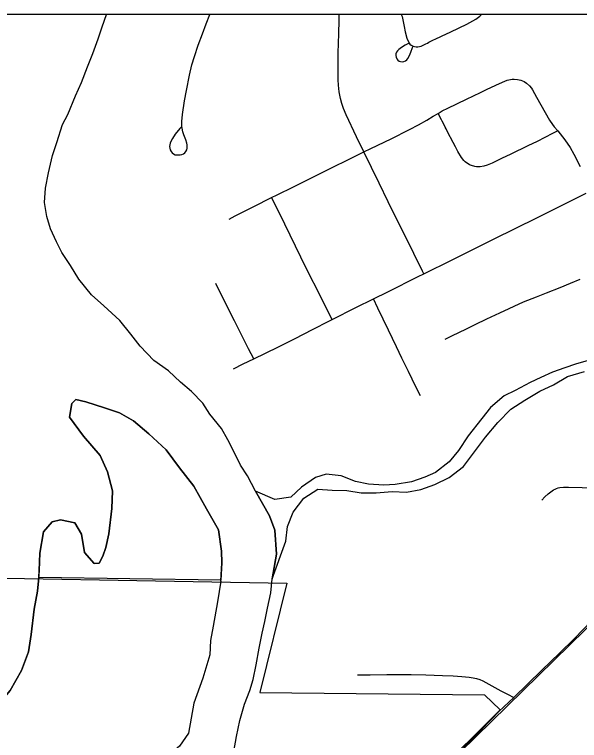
# Model space of a CAD drawing. Extents: x 0 to 34, y 0 to 22.
# Drawn here: x 5.954 to 6.459, y 20.251 to 20.9 of the extents above; entities that cross this region are included whole.
import ezdxf

# ---------------------------------------------------------------- set-up
doc = ezdxf.new("R2010")
doc.units = 0
for name, color, linetype in [('GM_X_City_Street', 7, 'Continuous'), ('GM_X_Corporation', 7, 'Continuous'), ('GM_X_Major_River', 7, 'Continuous'), ('GM_X_Minor_River', 7, 'Continuous'), ('GM_X_Rail_Line', 7, 'Continuous'), ('GM_X_State_Route', 7, 'Continuous')]:
    doc.layers.add(name, color=color, linetype=linetype)

msp = doc.modelspace()

# ---------------------------------------------------------------- linework, layer by layer
at = {"layer": 'GM_X_City_Street'}
for points in [[(6.10345, 20.79977), (6.10184, 20.79805), (6.09786, 20.79314), (6.09535, 20.78921), (6.09391, 20.78645), (6.09334, 20.785), (6.09293, 20.78351), (6.09277, 20.78197), (6.0929, 20.78042), (6.09335, 20.77894), (6.09411, 20.7776), (6.09514, 20.77643), (6.09631, 20.77541), (6.09769, 20.77473), (6.09922, 20.77453), (6.10232, 20.7746), (6.10383, 20.77493), (6.10524, 20.77557), (6.10649, 20.77648), (6.10749, 20.77767), (6.10814, 20.77906), (6.1085, 20.78049), (6.10866, 20.782), (6.10859, 20.78355), (6.10829, 20.78507), (6.10729, 20.78802), (6.10561, 20.79235), (6.1047, 20.79529), (6.10403, 20.7983), (6.1038, 20.79982), (6.10371, 20.80137), (6.10381, 20.80446), (6.10444, 20.81062), (6.10617, 20.82294), (6.10781, 20.83212), (6.11068, 20.84582), (6.1128, 20.8549), (6.11495, 20.86235), (6.11847, 20.87263), (6.12224, 20.88281), (6.1254, 20.89156), (6.12887, 20.9)], [(6.32008, 20.66828), (6.31891, 20.67063), (6.3111, 20.68638), (6.30061, 20.70754), (6.29182, 20.72528), (6.28822, 20.73269), (6.28021, 20.74917), (6.26661, 20.77717), (6.25996, 20.79074), (6.25062, 20.81032), (6.24826, 20.81599), (6.24684, 20.82035), (6.24568, 20.82481), (6.24452, 20.83085), (6.24373, 20.83696), (6.2434, 20.84152), (6.2434, 20.84769), (6.24354, 20.85734), (6.24366, 20.8649), (6.24381, 20.87497), (6.244, 20.88217), (6.24435, 20.8955), (6.24447, 20.9)], [(6.29995, 20.9), (6.30066, 20.89812), (6.30142, 20.8952), (6.30257, 20.88918), (6.3034, 20.88457), (6.30495, 20.87881), (6.30685, 20.87437), (6.30769, 20.87365), (6.30885, 20.87264), (6.31049, 20.87175), (6.31166, 20.87134), (6.31319, 20.8711), (6.31474, 20.87111), (6.31627, 20.87136), (6.31774, 20.87183), (6.3219, 20.87372), (6.32331, 20.87454), (6.32465, 20.87515), (6.32886, 20.8773), (6.33027, 20.87785), (6.33592, 20.88052), (6.34438, 20.88445), (6.3584, 20.89125), (6.36657, 20.8957), (6.3691, 20.89752), (6.37024, 20.89857), (6.37127, 20.89973), (6.37146, 20.9)], [(6.30685, 20.87437), (6.30353, 20.87262), (6.30004, 20.87056), (6.29782, 20.86882), (6.29652, 20.86748), (6.29561, 20.86627), (6.29513, 20.86501), (6.29492, 20.86339), (6.29522, 20.8619), (6.29582, 20.86051), (6.29674, 20.8593), (6.29793, 20.85842), (6.29934, 20.8579), (6.30083, 20.85777), (6.3023, 20.85805), (6.30368, 20.85868), (6.30486, 20.85961), (6.30582, 20.86076), (6.30734, 20.86328), (6.3086, 20.86629), (6.31003, 20.87041), (6.31049, 20.87175)], [(6.14596, 20.71708), (6.15143, 20.72007), (6.16808, 20.72851), (6.18395, 20.73638), (6.18899, 20.73888), (6.20355, 20.74609), (6.21727, 20.75288), (6.23221, 20.76027), (6.25876, 20.77327), (6.26661, 20.77717), (6.27266, 20.78018), (6.29083, 20.78897), (6.30734, 20.79714), (6.3154, 20.80142), (6.3228, 20.8057), (6.32859, 20.80909), (6.33292, 20.81162), (6.33663, 20.8138), (6.34158, 20.81635), (6.35815, 20.82433), (6.37061, 20.83033), (6.376, 20.83287), (6.38441, 20.83682), (6.39029, 20.83959), (6.39466, 20.84121), (6.39767, 20.84198), (6.39921, 20.84215), (6.40075, 20.84218), (6.40384, 20.84193), (6.40685, 20.84128), (6.4083, 20.84077), (6.4097, 20.84013), (6.41199, 20.83869), (6.41446, 20.83636), (6.41624, 20.8342), (6.41715, 20.83258), (6.42084, 20.82605), (6.43235, 20.80566), (6.435, 20.8018), (6.43669, 20.79955), (6.43978, 20.79593), (6.4462, 20.78798), (6.45081, 20.78108), (6.45427, 20.77532), (6.45986, 20.76413)], [(6.43978, 20.79593), (6.43517, 20.79357), (6.42143, 20.78653), (6.41314, 20.78252), (6.39786, 20.77512), (6.38946, 20.77128), (6.38108, 20.76724), (6.37674, 20.76545), (6.37369, 20.76452), (6.37052, 20.76395), (6.36888, 20.76386), (6.36724, 20.76393), (6.36558, 20.76423), (6.36259, 20.76515), (6.36106, 20.76574), (6.35961, 20.76647), (6.35822, 20.76736), (6.35693, 20.76839), (6.35576, 20.76955), (6.35382, 20.77214), (6.35056, 20.77749), (6.34843, 20.78165), (6.34636, 20.78572), (6.34134, 20.79511), (6.33992, 20.79784), (6.33921, 20.7992), (6.33783, 20.80194), (6.33647, 20.80465), (6.3358, 20.80598), (6.33292, 20.81162)], [(6.14983, 20.58344), (6.15855, 20.5877), (6.16807, 20.59234), (6.18954, 20.60282), (6.20435, 20.61029), (6.2212, 20.61879), (6.23513, 20.62582), (6.23808, 20.62731), (6.25945, 20.63809), (6.27503, 20.64576), (6.28791, 20.6521), (6.31512, 20.66583), (6.32008, 20.66828), (6.34555, 20.68089), (6.36581, 20.69093), (6.38305, 20.69947), (6.42122, 20.71837), (6.45507, 20.73531), (6.46507, 20.74031)], [(6.23808, 20.62731), (6.23521, 20.63312), (6.22834, 20.64707), (6.21502, 20.67345), (6.19593, 20.71255), (6.18825, 20.72783), (6.18395, 20.73638)], [(6.16807, 20.59234), (6.16338, 20.60132), (6.15697, 20.61362), (6.15076, 20.62617), (6.14515, 20.63727), (6.13419, 20.6596)], [(6.33902, 20.60995), (6.34558, 20.61312), (6.35757, 20.61891), (6.36592, 20.62294), (6.37636, 20.62798), (6.3881, 20.63352), (6.40912, 20.6431), (6.42071, 20.64782), (6.42968, 20.65134), (6.44198, 20.65604), (6.45122, 20.65987), (6.4599, 20.66358)], [(6.31699, 20.5592), (6.31304, 20.56734), (6.30637, 20.58103), (6.30055, 20.59302), (6.29574, 20.60291), (6.28838, 20.61803), (6.27893, 20.63766), (6.27503, 20.64576)], [(6.4256, 20.46611), (6.42827, 20.46902), (6.43123, 20.47165), (6.43478, 20.47426), (6.43605, 20.47511), (6.4374, 20.47585), (6.43881, 20.47644), (6.44029, 20.47689), (6.4418, 20.4772), (6.44486, 20.47757), (6.44947, 20.47768), (6.46178, 20.4773), (6.46948, 20.47689), (6.47565, 20.47644), (6.48178, 20.47582), (6.49094, 20.47461), (6.49853, 20.4734), (6.51212, 20.47081), (6.52559, 20.46791)], [(6.26083, 20.30997), (6.27224, 20.30988), (6.28706, 20.31006), (6.3089, 20.31003), (6.32197, 20.30972), (6.33671, 20.3093), (6.34645, 20.30886), (6.35408, 20.30834), (6.36057, 20.3079), (6.3642, 20.30726), (6.36719, 20.30664), (6.37011, 20.30574), (6.37292, 20.30452), (6.37561, 20.30304), (6.38089, 20.2999), (6.38904, 20.29557), (6.39488, 20.29256), (6.40042, 20.2897)]]:
    msp.add_lwpolyline(points, dxfattribs=at)
at = {"layer": 'GM_X_Corporation'}
for points in [[(8.9, 20.9), (5.89055, 20.9)], [(7.79552, 20.9), (5.89055, 20.9)], [(8.56954, 20.9), (5.89055, 20.9)], [(5.46003, 20.40482), (6.19752, 20.39182), (6.17341, 20.29403), (6.37435, 20.29202), (6.38836, 20.27851), (6.26863, 20.15951)]]:
    msp.add_lwpolyline(points, dxfattribs=at)
at = {"layer": 'GM_X_Major_River'}
for p, q in [((6.13868, 20.39444), (5.97579, 20.3969)), ((6.13869, 20.39451), (5.9758, 20.39699)), ((6.13863, 20.39356), (6.13575, 20.375))]:
    msp.add_line(p, q, dxfattribs=at)
for points in [[(6.1695, 20.47402), (6.16249, 20.48776), (6.15618, 20.49732), (6.15102, 20.50763), (6.14475, 20.51984), (6.13921, 20.53015), (6.12879, 20.5428), (6.12248, 20.55274), (6.11241, 20.5631), (6.10269, 20.57157), (6.09185, 20.5815), (6.07874, 20.59082), (6.06643, 20.60349), (6.05825, 20.61421), (6.0482, 20.62647), (6.034, 20.63954), (6.02316, 20.6494), (6.01162, 20.66333), (6.00422, 20.67556), (5.99643, 20.68742), (5.99164, 20.69696), (5.98649, 20.70841), (5.98323, 20.71945), (5.98112, 20.73199), (5.98203, 20.74488), (5.98447, 20.75852), (5.98807, 20.77403), (5.99199, 20.78575), (5.99723, 20.80156), (6.00175, 20.81067), (6.00863, 20.82723), (6.01421, 20.83937), (6.0193, 20.85334), (6.02435, 20.86505), (6.02906, 20.87827), (6.03259, 20.88885), (6.03656, 20.9)], [(6.13863, 20.39356), (6.13959, 20.40986), (6.13935, 20.42049), (6.13656, 20.4395), (6.12584, 20.45822), (6.11437, 20.47846), (6.10173, 20.49493), (6.08984, 20.51101), (6.07414, 20.52523), (6.06068, 20.53677), (6.04792, 20.54414), (6.03475, 20.54847), (6.01781, 20.55398), (6.00915, 20.55598), (6.00532, 20.55223), (6.00328, 20.54011), (6.01592, 20.52327), (6.03082, 20.50601), (6.03744, 20.49114), (6.04176, 20.47439), (6.04118, 20.45846), (6.03863, 20.43573), (6.03583, 20.42362), (6.03309, 20.41606), (6.02999, 20.40965), (6.02545, 20.40932), (6.01688, 20.41929), (6.01406, 20.43564), (6.00814, 20.44557), (5.99533, 20.44838), (5.98775, 20.44657), (5.98007, 20.43756), (5.97682, 20.41862), (5.97624, 20.40307), (5.97487, 20.3845), (5.97165, 20.3686), (5.9691, 20.34586), (5.96664, 20.33033), (5.96038, 20.31371), (5.95034, 20.296)], [(5.97579, 20.3969), (5.97624, 20.40307), (5.97682, 20.41862), (5.98007, 20.43756), (5.98775, 20.44657), (5.99533, 20.44838), (6.00814, 20.44557), (6.01406, 20.43564), (6.01688, 20.41929), (6.02545, 20.40932), (6.02999, 20.40965), (6.03309, 20.41606), (6.03583, 20.42362), (6.03863, 20.43573), (6.04118, 20.45846), (6.04176, 20.47439), (6.03744, 20.49114), (6.03082, 20.50601), (6.01592, 20.52327), (6.00328, 20.54011), (6.00532, 20.55223), (6.00915, 20.55598), (6.01781, 20.55398), (6.03475, 20.54847), (6.04792, 20.54414), (6.06068, 20.53677), (6.07414, 20.52523), (6.08984, 20.51101), (6.10173, 20.49493), (6.11437, 20.47846), (6.12584, 20.45822), (6.13656, 20.4395), (6.13935, 20.42049), (6.13959, 20.40986), (6.13868, 20.39444)], [(5.9758, 20.39699), (5.97624, 20.40307), (5.97682, 20.41862), (5.98007, 20.43756), (5.98775, 20.44657), (5.99533, 20.44838), (6.00814, 20.44557), (6.01406, 20.43564), (6.01688, 20.41929), (6.02545, 20.40932), (6.02999, 20.40965), (6.03309, 20.41606), (6.03583, 20.42362), (6.03863, 20.43573), (6.04118, 20.45846), (6.04176, 20.47439), (6.03744, 20.49114), (6.03082, 20.50601), (6.01592, 20.52327), (6.00328, 20.54011), (6.00532, 20.55223), (6.00915, 20.55598), (6.01781, 20.55398), (6.03475, 20.54847), (6.04792, 20.54414), (6.06068, 20.53677), (6.07414, 20.52523), (6.08984, 20.51101), (6.10173, 20.49493), (6.11437, 20.47846), (6.12584, 20.45822), (6.13656, 20.4395), (6.13935, 20.42049), (6.13959, 20.40986), (6.13869, 20.39451)], [(6.18439, 20.39567), (6.18844, 20.41763), (6.18682, 20.43928), (6.18207, 20.45186), (6.1695, 20.47402)], [(5.81728, 20.39932), (5.81632, 20.39814), (5.81049, 20.38569), (5.80579, 20.37208), (5.81433, 20.3606), (5.82443, 20.35175), (5.84011, 20.33677), (5.85167, 20.32411), (5.86019, 20.31035), (5.86605, 20.2951), (5.8745, 20.27565), (5.89061, 20.26483), (5.90229, 20.26204), (5.92584, 20.27162), (5.93729, 20.28059), (5.95034, 20.296), (5.96038, 20.31371), (5.96664, 20.33033), (5.9691, 20.34586), (5.97165, 20.3686), (5.97487, 20.3845), (5.97579, 20.3969)], [(5.9758, 20.39699), (5.97487, 20.3845), (5.97165, 20.3686), (5.9691, 20.34586), (5.96664, 20.33033), (5.96038, 20.31371), (5.95034, 20.296), (5.93729, 20.28059), (5.92584, 20.27162), (5.90229, 20.26204), (5.89061, 20.26483), (5.8745, 20.27565), (5.86605, 20.2951), (5.86019, 20.31035), (5.85167, 20.32411), (5.84011, 20.33677), (5.82443, 20.35175), (5.81433, 20.3606), (5.80579, 20.37208), (5.81049, 20.38569), (5.81632, 20.39814), (5.81718, 20.3992)], [(6.13863, 20.39356), (6.13868, 20.39444)], [(6.17547, 20.34721), (6.17786, 20.35743), (6.18028, 20.36954), (6.18347, 20.38316), (6.18439, 20.39567)], [(6.13575, 20.375), (6.13171, 20.35342), (6.12928, 20.34055), (6.12874, 20.32765), (6.12243, 20.30686), (6.11459, 20.28456), (6.10972, 20.25768), (6.10164, 20.24601), (6.08789, 20.23479), (6.0718, 20.21753), (6.06601, 20.20773), (6.06245, 20.19487), (6.04374, 20.17992), (6.0224, 20.16537), (5.99426, 20.15205), (5.97117, 20.14852), (5.9545, 20.14531), (5.93247, 20.13684)], [(6.15033, 20.24126), (6.15277, 20.25489), (6.15574, 20.26914), (6.15993, 20.28365), (6.16462, 20.29573), (6.16739, 20.30557), (6.1702, 20.31881), (6.17303, 20.33358), (6.17547, 20.34721)]]:
    msp.add_lwpolyline(points, dxfattribs=at)
at = {"layer": 'GM_X_Minor_River'}
for points in [[(6.46903, 20.59128), (6.45576, 20.58765), (6.44627, 20.58435), (6.43526, 20.58032), (6.42462, 20.57552), (6.41512, 20.57108), (6.4018, 20.56404), (6.39192, 20.55923), (6.37969, 20.54876), (6.37201, 20.53898), (6.35972, 20.52358), (6.35123, 20.51041), (6.34279, 20.50026), (6.33058, 20.49055), (6.32108, 20.48649), (6.30894, 20.48247), (6.29455, 20.47999), (6.28434, 20.47936), (6.27075, 20.48029), (6.25907, 20.48272), (6.2463, 20.48781), (6.23271, 20.48912), (6.22323, 20.4862), (6.21065, 20.47763), (6.20109, 20.46864), (6.18689, 20.46649), (6.1695, 20.47402)], [(6.18439, 20.39567), (6.1968, 20.42923), (6.1981, 20.4425), (6.20318, 20.45533), (6.21279, 20.46774), (6.22536, 20.47593), (6.23819, 20.47501), (6.25141, 20.47446), (6.26422, 20.47241), (6.27745, 20.47262), (6.29182, 20.47358), (6.30466, 20.47304), (6.31753, 20.47553), (6.33006, 20.47993), (6.34261, 20.48623), (6.35558, 20.49593), (6.36634, 20.51021), (6.37519, 20.52225), (6.38632, 20.53539), (6.39781, 20.54739), (6.41038, 20.5552), (6.42371, 20.56338), (6.43587, 20.56893), (6.44843, 20.57636), (6.4638, 20.58101)], [(6.1695, 20.47402), (6.18207, 20.45186), (6.18682, 20.43928), (6.18844, 20.41763), (6.18439, 20.39567)]]:
    msp.add_lwpolyline(points, dxfattribs=at)
at = {"layer": 'GM_X_Rail_Line'}
msp.add_lwpolyline([(4.78429, 18.80343), (5.20213, 19.1854), (5.56639, 19.5213), (5.86365, 19.79605), (5.94571, 19.8572), (6.00433, 19.89992), (6.77122, 20.65037), (6.78738, 20.68459), (6.84059, 20.85665), (6.88559, 20.9)], dxfattribs=at)
at = {"layer": 'GM_X_State_Route'}
for points in [[(6.3871, 20.27696), (6.40042, 20.2897), (6.42555, 20.31413), (6.44134, 20.32931), (6.45478, 20.34233), (6.47012, 20.35799), (6.4833, 20.37143), (6.49744, 20.38964)], [(6.18744, 20.0791), (6.20339, 20.09517), (6.22286, 20.11413), (6.24272, 20.13319), (6.26045, 20.15063), (6.26886, 20.15895), (6.2936, 20.18345), (6.31993, 20.20996), (6.33826, 20.22786), (6.35101, 20.23988), (6.37046, 20.25967), (6.38061, 20.27025), (6.3871, 20.27696)]]:
    msp.add_lwpolyline(points, dxfattribs=at)

doc.saveas('drawing.dxf')
